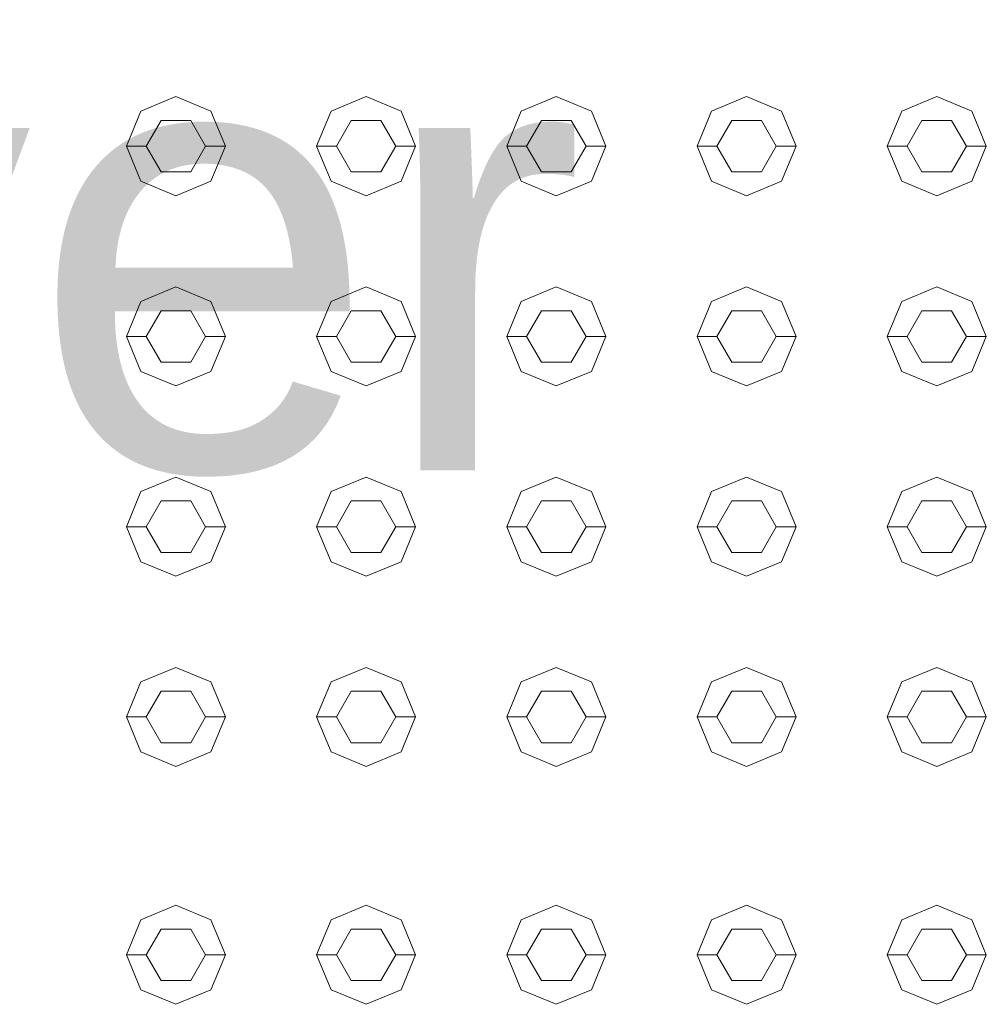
# Model space of a CAD drawing. Header units: millimetres. Extents: x 321 to 585, y -277 to 9.
# Tile 886 of 1056: x 350.235 to 350.723, y -16.828 to -16.331. Entities that reach past the tile are written whole.
import ezdxf

# ---------------------------------------------------------------- set-up
doc = ezdxf.new("R2010")
doc.units = ezdxf.units.MM
doc.header["$MEASUREMENT"] = 0
doc.linetypes.add('NULL', pattern=[0])
doc.layers.add('Ambiente-Textos', color=251, linetype='Continuous', lineweight=5)
doc.layers.add('IFC-Elemento construtivo genérico-Contorno', color=253, linetype='Continuous', lineweight=5)
doc.styles.add('Arial', font='arial.ttf')

msp = doc.modelspace()

# ---------------------------------------------------------------- linework, layer by layer
at = {"layer": 'IFC-Elemento construtivo genérico-Contorno', "lineweight": 5}
for p, q in [((350.29653, -16.3771), (350.31421, -16.36978)), ((350.29653, -16.3771), (350.31421, -16.36978)), ((350.31421, -16.36978), (350.33189, -16.3771)), ((350.31421, -16.36978), (350.33189, -16.3771)), ((350.39254, -16.3771), (350.41021, -16.36978)), ((350.39254, -16.3771), (350.41021, -16.36978)), ((350.41021, -16.36978), (350.42789, -16.3771)), ((350.41021, -16.36978), (350.42789, -16.3771)), ((350.48853, -16.3771), (350.50621, -16.36978)), ((350.48853, -16.3771), (350.50621, -16.36978)), ((350.50621, -16.36978), (350.52389, -16.3771)), ((350.50621, -16.36978), (350.52389, -16.3771)), ((350.58454, -16.3771), (350.60221, -16.36978)), ((350.58454, -16.3771), (350.60221, -16.36978)), ((350.60221, -16.36978), (350.61989, -16.3771)), ((350.60221, -16.36978), (350.61989, -16.3771)), ((350.68054, -16.3771), (350.69821, -16.36978)), ((350.68054, -16.3771), (350.69821, -16.36978)), ((350.69821, -16.36978), (350.71589, -16.3771)), ((350.69821, -16.36978), (350.71589, -16.3771)), ((350.28921, -16.39478), (350.29653, -16.3771)), ((350.28921, -16.39478), (350.29653, -16.3771)), ((350.33189, -16.3771), (350.33921, -16.39478)), ((350.33189, -16.3771), (350.33921, -16.39478)), ((350.38521, -16.39478), (350.39254, -16.3771)), ((350.38521, -16.39478), (350.39254, -16.3771)), ((350.42789, -16.3771), (350.43521, -16.39478)), ((350.42789, -16.3771), (350.43521, -16.39478)), ((350.48121, -16.39478), (350.48853, -16.3771)), ((350.48121, -16.39478), (350.48853, -16.3771)), ((350.52389, -16.3771), (350.53121, -16.39478)), ((350.52389, -16.3771), (350.53121, -16.39478)), ((350.57721, -16.39478), (350.58454, -16.3771)), ((350.57721, -16.39478), (350.58454, -16.3771)), ((350.61989, -16.3771), (350.62721, -16.39478)), ((350.61989, -16.3771), (350.62721, -16.39478)), ((350.67321, -16.39478), (350.68054, -16.3771)), ((350.67321, -16.39478), (350.68054, -16.3771)), ((350.71589, -16.3771), (350.72321, -16.39478)), ((350.71589, -16.3771), (350.72321, -16.39478)), ((350.29921, -16.39478), (350.30671, -16.38179)), ((350.29921, -16.39478), (350.30671, -16.38179)), ((350.30671, -16.38179), (350.32171, -16.38179)), ((350.30671, -16.38179), (350.32171, -16.38179)), ((350.32171, -16.38179), (350.32921, -16.39478)), ((350.32171, -16.38179), (350.32921, -16.39478)), ((350.39521, -16.39478), (350.40271, -16.38179)), ((350.39521, -16.39478), (350.40271, -16.38179)), ((350.40271, -16.38179), (350.41771, -16.38179)), ((350.40271, -16.38179), (350.41771, -16.38179)), ((350.41771, -16.38179), (350.42521, -16.39478)), ((350.41771, -16.38179), (350.42521, -16.39478)), ((350.49121, -16.39478), (350.49871, -16.38179)), ((350.49121, -16.39478), (350.49871, -16.38179)), ((350.49871, -16.38179), (350.51371, -16.38179)), ((350.49871, -16.38179), (350.51371, -16.38179)), ((350.51371, -16.38179), (350.52121, -16.39478)), ((350.51371, -16.38179), (350.52121, -16.39478)), ((350.58721, -16.39478), (350.59471, -16.38179)), ((350.58721, -16.39478), (350.59471, -16.38179)), ((350.59471, -16.38179), (350.60971, -16.38179)), ((350.59471, -16.38179), (350.60971, -16.38179)), ((350.60971, -16.38179), (350.61721, -16.39478)), ((350.60971, -16.38179), (350.61721, -16.39478)), ((350.68321, -16.39478), (350.69071, -16.38179)), ((350.68321, -16.39478), (350.69071, -16.38179)), ((350.69071, -16.38179), (350.70571, -16.38179)), ((350.69071, -16.38179), (350.70571, -16.38179)), ((350.70571, -16.38179), (350.71321, -16.39478)), ((350.70571, -16.38179), (350.71321, -16.39478)), ((350.28921, -16.39478), (350.29921, -16.39478)), ((350.28921, -16.39478), (350.29653, -16.41245)), ((350.28921, -16.39478), (350.29921, -16.39478)), ((350.28921, -16.39478), (350.29653, -16.41245)), ((350.29921, -16.39478), (350.30671, -16.40777)), ((350.29921, -16.39478), (350.30671, -16.40777)), ((350.32171, -16.40777), (350.32921, -16.39478)), ((350.32171, -16.40777), (350.32921, -16.39478)), ((350.32921, -16.39478), (350.33921, -16.39478)), ((350.32921, -16.39478), (350.33921, -16.39478)), ((350.33189, -16.41245), (350.33921, -16.39478)), ((350.33189, -16.41245), (350.33921, -16.39478)), ((350.38521, -16.39478), (350.39521, -16.39478)), ((350.38521, -16.39478), (350.39254, -16.41245)), ((350.38521, -16.39478), (350.39521, -16.39478)), ((350.38521, -16.39478), (350.39254, -16.41245)), ((350.39521, -16.39478), (350.40271, -16.40777)), ((350.39521, -16.39478), (350.40271, -16.40777)), ((350.41771, -16.40777), (350.42521, -16.39478)), ((350.41771, -16.40777), (350.42521, -16.39478)), ((350.42521, -16.39478), (350.43521, -16.39478)), ((350.42521, -16.39478), (350.43521, -16.39478)), ((350.42789, -16.41245), (350.43521, -16.39478)), ((350.42789, -16.41245), (350.43521, -16.39478)), ((350.48121, -16.39478), (350.49121, -16.39478)), ((350.48121, -16.39478), (350.48853, -16.41245)), ((350.48121, -16.39478), (350.49121, -16.39478)), ((350.48121, -16.39478), (350.48853, -16.41245)), ((350.49121, -16.39478), (350.49871, -16.40777)), ((350.49121, -16.39478), (350.49871, -16.40777)), ((350.51371, -16.40777), (350.52121, -16.39478)), ((350.51371, -16.40777), (350.52121, -16.39478)), ((350.52121, -16.39478), (350.53121, -16.39478)), ((350.52121, -16.39478), (350.53121, -16.39478)), ((350.52389, -16.41245), (350.53121, -16.39478)), ((350.52389, -16.41245), (350.53121, -16.39478)), ((350.57721, -16.39478), (350.58721, -16.39478)), ((350.57721, -16.39478), (350.58454, -16.41245)), ((350.57721, -16.39478), (350.58721, -16.39478)), ((350.57721, -16.39478), (350.58454, -16.41245)), ((350.58721, -16.39478), (350.59471, -16.40777)), ((350.58721, -16.39478), (350.59471, -16.40777)), ((350.60971, -16.40777), (350.61721, -16.39478)), ((350.60971, -16.40777), (350.61721, -16.39478)), ((350.61721, -16.39478), (350.62721, -16.39478)), ((350.61721, -16.39478), (350.62721, -16.39478)), ((350.61989, -16.41245), (350.62721, -16.39478)), ((350.61989, -16.41245), (350.62721, -16.39478)), ((350.67321, -16.39478), (350.68321, -16.39478)), ((350.67321, -16.39478), (350.68054, -16.41245)), ((350.67321, -16.39478), (350.68321, -16.39478)), ((350.67321, -16.39478), (350.68054, -16.41245)), ((350.68321, -16.39478), (350.69071, -16.40777)), ((350.68321, -16.39478), (350.69071, -16.40777)), ((350.70571, -16.40777), (350.71321, -16.39478)), ((350.70571, -16.40777), (350.71321, -16.39478)), ((350.71321, -16.39478), (350.72321, -16.39478)), ((350.71321, -16.39478), (350.72321, -16.39478)), ((350.71589, -16.41245), (350.72321, -16.39478)), ((350.71589, -16.41245), (350.72321, -16.39478)), ((350.30671, -16.40777), (350.32171, -16.40777)), ((350.30671, -16.40777), (350.32171, -16.40777)), ((350.40271, -16.40777), (350.41771, -16.40777)), ((350.40271, -16.40777), (350.41771, -16.40777)), ((350.49871, -16.40777), (350.51371, -16.40777)), ((350.49871, -16.40777), (350.51371, -16.40777)), ((350.59471, -16.40777), (350.60971, -16.40777)), ((350.59471, -16.40777), (350.60971, -16.40777)), ((350.69071, -16.40777), (350.70571, -16.40777)), ((350.69071, -16.40777), (350.70571, -16.40777)), ((350.29653, -16.41245), (350.31421, -16.41978)), ((350.29653, -16.41245), (350.31421, -16.41978)), ((350.31421, -16.41978), (350.33189, -16.41245)), ((350.31421, -16.41978), (350.33189, -16.41245)), ((350.39254, -16.41245), (350.41021, -16.41978)), ((350.39254, -16.41245), (350.41021, -16.41978)), ((350.41021, -16.41978), (350.42789, -16.41245)), ((350.41021, -16.41978), (350.42789, -16.41245)), ((350.48853, -16.41245), (350.50621, -16.41978)), ((350.48853, -16.41245), (350.50621, -16.41978)), ((350.50621, -16.41978), (350.52389, -16.41245)), ((350.50621, -16.41978), (350.52389, -16.41245)), ((350.58454, -16.41245), (350.60221, -16.41978)), ((350.58454, -16.41245), (350.60221, -16.41978)), ((350.60221, -16.41978), (350.61989, -16.41245)), ((350.60221, -16.41978), (350.61989, -16.41245)), ((350.68054, -16.41245), (350.69821, -16.41978)), ((350.68054, -16.41245), (350.69821, -16.41978)), ((350.69821, -16.41978), (350.71589, -16.41245)), ((350.69821, -16.41978), (350.71589, -16.41245)), ((350.29653, -16.4731), (350.31421, -16.46577)), ((350.29653, -16.4731), (350.31421, -16.46577)), ((350.31421, -16.46577), (350.33189, -16.4731)), ((350.31421, -16.46577), (350.33189, -16.4731)), ((350.39254, -16.4731), (350.41021, -16.46577)), ((350.39254, -16.4731), (350.41021, -16.46577)), ((350.41021, -16.46577), (350.42789, -16.4731)), ((350.41021, -16.46577), (350.42789, -16.4731)), ((350.48853, -16.4731), (350.50621, -16.46577)), ((350.48853, -16.4731), (350.50621, -16.46577)), ((350.50621, -16.46577), (350.52389, -16.4731)), ((350.50621, -16.46577), (350.52389, -16.4731)), ((350.58454, -16.4731), (350.60221, -16.46577)), ((350.58454, -16.4731), (350.60221, -16.46577)), ((350.60221, -16.46577), (350.61989, -16.4731)), ((350.60221, -16.46577), (350.61989, -16.4731)), ((350.68054, -16.4731), (350.69821, -16.46577)), ((350.68054, -16.4731), (350.69821, -16.46577)), ((350.69821, -16.46577), (350.71589, -16.4731)), ((350.69821, -16.46577), (350.71589, -16.4731)), ((350.28921, -16.49077), (350.29653, -16.4731)), ((350.28921, -16.49077), (350.29653, -16.4731)), ((350.33189, -16.4731), (350.33921, -16.49077)), ((350.33189, -16.4731), (350.33921, -16.49077)), ((350.38521, -16.49077), (350.39254, -16.4731)), ((350.38521, -16.49077), (350.39254, -16.4731)), ((350.42789, -16.4731), (350.43521, -16.49077)), ((350.42789, -16.4731), (350.43521, -16.49077)), ((350.48121, -16.49077), (350.48853, -16.4731)), ((350.48121, -16.49077), (350.48853, -16.4731)), ((350.52389, -16.4731), (350.53121, -16.49077)), ((350.52389, -16.4731), (350.53121, -16.49077)), ((350.57721, -16.49077), (350.58454, -16.4731)), ((350.57721, -16.49077), (350.58454, -16.4731)), ((350.61989, -16.4731), (350.62721, -16.49077)), ((350.61989, -16.4731), (350.62721, -16.49077)), ((350.67321, -16.49077), (350.68054, -16.4731)), ((350.67321, -16.49077), (350.68054, -16.4731)), ((350.71589, -16.4731), (350.72321, -16.49077)), ((350.71589, -16.4731), (350.72321, -16.49077)), ((350.29921, -16.49077), (350.30671, -16.47779)), ((350.29921, -16.49077), (350.30671, -16.47779)), ((350.30671, -16.47779), (350.32171, -16.47779)), ((350.30671, -16.47779), (350.32171, -16.47779)), ((350.32171, -16.47779), (350.32921, -16.49077)), ((350.32171, -16.47779), (350.32921, -16.49077)), ((350.39521, -16.49077), (350.40271, -16.47779)), ((350.39521, -16.49077), (350.40271, -16.47779)), ((350.40271, -16.47779), (350.41771, -16.47779)), ((350.40271, -16.47779), (350.41771, -16.47779)), ((350.41771, -16.47779), (350.42521, -16.49077)), ((350.41771, -16.47779), (350.42521, -16.49077)), ((350.49121, -16.49077), (350.49871, -16.47779)), ((350.49121, -16.49077), (350.49871, -16.47779)), ((350.49871, -16.47779), (350.51371, -16.47779)), ((350.49871, -16.47779), (350.51371, -16.47779)), ((350.51371, -16.47779), (350.52121, -16.49077)), ((350.51371, -16.47779), (350.52121, -16.49077)), ((350.58721, -16.49077), (350.59471, -16.47779)), ((350.58721, -16.49077), (350.59471, -16.47779)), ((350.59471, -16.47779), (350.60971, -16.47779)), ((350.59471, -16.47779), (350.60971, -16.47779)), ((350.60971, -16.47779), (350.61721, -16.49077)), ((350.60971, -16.47779), (350.61721, -16.49077)), ((350.68321, -16.49077), (350.69071, -16.47779)), ((350.68321, -16.49077), (350.69071, -16.47779)), ((350.69071, -16.47779), (350.70571, -16.47779)), ((350.69071, -16.47779), (350.70571, -16.47779)), ((350.70571, -16.47779), (350.71321, -16.49077)), ((350.70571, -16.47779), (350.71321, -16.49077)), ((350.28921, -16.49077), (350.29921, -16.49077)), ((350.28921, -16.49077), (350.29653, -16.50845)), ((350.28921, -16.49077), (350.29921, -16.49077)), ((350.28921, -16.49077), (350.29653, -16.50845)), ((350.29921, -16.49077), (350.30671, -16.50376)), ((350.29921, -16.49077), (350.30671, -16.50376)), ((350.32171, -16.50376), (350.32921, -16.49077)), ((350.32171, -16.50376), (350.32921, -16.49077)), ((350.32921, -16.49077), (350.33921, -16.49077)), ((350.32921, -16.49077), (350.33921, -16.49077)), ((350.33189, -16.50845), (350.33921, -16.49077)), ((350.33189, -16.50845), (350.33921, -16.49077)), ((350.38521, -16.49077), (350.39521, -16.49077)), ((350.38521, -16.49077), (350.39254, -16.50845)), ((350.38521, -16.49077), (350.39521, -16.49077)), ((350.38521, -16.49077), (350.39254, -16.50845)), ((350.39521, -16.49077), (350.40271, -16.50376)), ((350.39521, -16.49077), (350.40271, -16.50376)), ((350.41771, -16.50376), (350.42521, -16.49077)), ((350.41771, -16.50376), (350.42521, -16.49077)), ((350.42521, -16.49077), (350.43521, -16.49077)), ((350.42521, -16.49077), (350.43521, -16.49077)), ((350.42789, -16.50845), (350.43521, -16.49077)), ((350.42789, -16.50845), (350.43521, -16.49077)), ((350.48121, -16.49077), (350.49121, -16.49077)), ((350.48121, -16.49077), (350.48853, -16.50845)), ((350.48121, -16.49077), (350.49121, -16.49077)), ((350.48121, -16.49077), (350.48853, -16.50845)), ((350.49121, -16.49077), (350.49871, -16.50376)), ((350.49121, -16.49077), (350.49871, -16.50376)), ((350.51371, -16.50376), (350.52121, -16.49077)), ((350.51371, -16.50376), (350.52121, -16.49077)), ((350.52121, -16.49077), (350.53121, -16.49077)), ((350.52121, -16.49077), (350.53121, -16.49077)), ((350.52389, -16.50845), (350.53121, -16.49077)), ((350.52389, -16.50845), (350.53121, -16.49077)), ((350.57721, -16.49077), (350.58721, -16.49077)), ((350.57721, -16.49077), (350.58454, -16.50845)), ((350.57721, -16.49077), (350.58721, -16.49077)), ((350.57721, -16.49077), (350.58454, -16.50845)), ((350.58721, -16.49077), (350.59471, -16.50376)), ((350.58721, -16.49077), (350.59471, -16.50376)), ((350.60971, -16.50376), (350.61721, -16.49077)), ((350.60971, -16.50376), (350.61721, -16.49077)), ((350.61721, -16.49077), (350.62721, -16.49077)), ((350.61721, -16.49077), (350.62721, -16.49077)), ((350.61989, -16.50845), (350.62721, -16.49077)), ((350.61989, -16.50845), (350.62721, -16.49077)), ((350.67321, -16.49077), (350.68321, -16.49077)), ((350.67321, -16.49077), (350.68054, -16.50845)), ((350.67321, -16.49077), (350.68321, -16.49077)), ((350.67321, -16.49077), (350.68054, -16.50845)), ((350.68321, -16.49077), (350.69071, -16.50376)), ((350.68321, -16.49077), (350.69071, -16.50376)), ((350.70571, -16.50376), (350.71321, -16.49077)), ((350.70571, -16.50376), (350.71321, -16.49077)), ((350.71321, -16.49077), (350.72321, -16.49077)), ((350.71321, -16.49077), (350.72321, -16.49077)), ((350.71589, -16.50845), (350.72321, -16.49077)), ((350.71589, -16.50845), (350.72321, -16.49077)), ((350.30671, -16.50376), (350.32171, -16.50376)), ((350.30671, -16.50376), (350.32171, -16.50376)), ((350.40271, -16.50376), (350.41771, -16.50376)), ((350.40271, -16.50376), (350.41771, -16.50376)), ((350.49871, -16.50376), (350.51371, -16.50376)), ((350.49871, -16.50376), (350.51371, -16.50376)), ((350.59471, -16.50376), (350.60971, -16.50376)), ((350.59471, -16.50376), (350.60971, -16.50376)), ((350.69071, -16.50376), (350.70571, -16.50376)), ((350.69071, -16.50376), (350.70571, -16.50376)), ((350.29653, -16.50845), (350.31421, -16.51577)), ((350.29653, -16.50845), (350.31421, -16.51577)), ((350.31421, -16.51577), (350.33189, -16.50845)), ((350.31421, -16.51577), (350.33189, -16.50845)), ((350.39254, -16.50845), (350.41021, -16.51577)), ((350.39254, -16.50845), (350.41021, -16.51577)), ((350.41021, -16.51577), (350.42789, -16.50845)), ((350.41021, -16.51577), (350.42789, -16.50845)), ((350.48853, -16.50845), (350.50621, -16.51577)), ((350.48853, -16.50845), (350.50621, -16.51577)), ((350.50621, -16.51577), (350.52389, -16.50845)), ((350.50621, -16.51577), (350.52389, -16.50845)), ((350.58454, -16.50845), (350.60221, -16.51577)), ((350.58454, -16.50845), (350.60221, -16.51577)), ((350.60221, -16.51577), (350.61989, -16.50845)), ((350.60221, -16.51577), (350.61989, -16.50845)), ((350.68054, -16.50845), (350.69821, -16.51577)), ((350.68054, -16.50845), (350.69821, -16.51577)), ((350.69821, -16.51577), (350.71589, -16.50845)), ((350.69821, -16.51577), (350.71589, -16.50845)), ((350.29653, -16.56909), (350.31421, -16.56178)), ((350.29653, -16.56909), (350.31421, -16.56178)), ((350.31421, -16.56178), (350.33189, -16.56909)), ((350.31421, -16.56178), (350.33189, -16.56909)), ((350.39254, -16.56909), (350.41021, -16.56178)), ((350.39254, -16.56909), (350.41021, -16.56178)), ((350.41021, -16.56178), (350.42789, -16.56909)), ((350.41021, -16.56178), (350.42789, -16.56909)), ((350.48853, -16.56909), (350.50621, -16.56178)), ((350.48853, -16.56909), (350.50621, -16.56178)), ((350.50621, -16.56178), (350.52389, -16.56909)), ((350.50621, -16.56178), (350.52389, -16.56909)), ((350.58454, -16.56909), (350.60221, -16.56178)), ((350.58454, -16.56909), (350.60221, -16.56178)), ((350.60221, -16.56178), (350.61989, -16.56909)), ((350.60221, -16.56178), (350.61989, -16.56909)), ((350.68054, -16.56909), (350.69821, -16.56178)), ((350.68054, -16.56909), (350.69821, -16.56178)), ((350.69821, -16.56178), (350.71589, -16.56909)), ((350.69821, -16.56178), (350.71589, -16.56909)), ((350.28921, -16.58678), (350.29653, -16.56909)), ((350.28921, -16.58678), (350.29653, -16.56909)), ((350.29921, -16.58678), (350.30671, -16.57378)), ((350.29921, -16.58678), (350.30671, -16.57378)), ((350.30671, -16.57378), (350.32171, -16.57378)), ((350.30671, -16.57378), (350.32171, -16.57378)), ((350.32171, -16.57378), (350.32921, -16.58678)), ((350.32171, -16.57378), (350.32921, -16.58678)), ((350.33189, -16.56909), (350.33921, -16.58678)), ((350.33189, -16.56909), (350.33921, -16.58678)), ((350.38521, -16.58678), (350.39254, -16.56909)), ((350.38521, -16.58678), (350.39254, -16.56909)), ((350.39521, -16.58678), (350.40271, -16.57378)), ((350.39521, -16.58678), (350.40271, -16.57378)), ((350.40271, -16.57378), (350.41771, -16.57378)), ((350.40271, -16.57378), (350.41771, -16.57378)), ((350.41771, -16.57378), (350.42521, -16.58678)), ((350.41771, -16.57378), (350.42521, -16.58678)), ((350.42789, -16.56909), (350.43521, -16.58678)), ((350.42789, -16.56909), (350.43521, -16.58678)), ((350.48121, -16.58678), (350.48853, -16.56909)), ((350.48121, -16.58678), (350.48853, -16.56909)), ((350.49121, -16.58678), (350.49871, -16.57378)), ((350.49121, -16.58678), (350.49871, -16.57378)), ((350.49871, -16.57378), (350.51371, -16.57378)), ((350.49871, -16.57378), (350.51371, -16.57378)), ((350.51371, -16.57378), (350.52121, -16.58678)), ((350.51371, -16.57378), (350.52121, -16.58678)), ((350.52389, -16.56909), (350.53121, -16.58678)), ((350.52389, -16.56909), (350.53121, -16.58678)), ((350.57721, -16.58678), (350.58454, -16.56909)), ((350.57721, -16.58678), (350.58454, -16.56909)), ((350.58721, -16.58678), (350.59471, -16.57378)), ((350.58721, -16.58678), (350.59471, -16.57378)), ((350.59471, -16.57378), (350.60971, -16.57378)), ((350.59471, -16.57378), (350.60971, -16.57378)), ((350.60971, -16.57378), (350.61721, -16.58678)), ((350.60971, -16.57378), (350.61721, -16.58678)), ((350.61989, -16.56909), (350.62721, -16.58678)), ((350.61989, -16.56909), (350.62721, -16.58678)), ((350.67321, -16.58678), (350.68054, -16.56909)), ((350.67321, -16.58678), (350.68054, -16.56909)), ((350.68321, -16.58678), (350.69071, -16.57378)), ((350.68321, -16.58678), (350.69071, -16.57378)), ((350.69071, -16.57378), (350.70571, -16.57378)), ((350.69071, -16.57378), (350.70571, -16.57378)), ((350.70571, -16.57378), (350.71321, -16.58678)), ((350.70571, -16.57378), (350.71321, -16.58678)), ((350.71589, -16.56909), (350.72321, -16.58678)), ((350.71589, -16.56909), (350.72321, -16.58678)), ((350.28921, -16.58678), (350.29921, -16.58678)), ((350.28921, -16.58678), (350.29653, -16.60446)), ((350.28921, -16.58678), (350.29921, -16.58678)), ((350.28921, -16.58678), (350.29653, -16.60446)), ((350.29921, -16.58678), (350.30671, -16.59977)), ((350.29921, -16.58678), (350.30671, -16.59977)), ((350.32171, -16.59977), (350.32921, -16.58678)), ((350.32171, -16.59977), (350.32921, -16.58678)), ((350.32921, -16.58678), (350.33921, -16.58678)), ((350.32921, -16.58678), (350.33921, -16.58678)), ((350.33189, -16.60446), (350.33921, -16.58678)), ((350.33189, -16.60446), (350.33921, -16.58678)), ((350.38521, -16.58678), (350.39521, -16.58678)), ((350.38521, -16.58678), (350.39254, -16.60446)), ((350.38521, -16.58678), (350.39521, -16.58678)), ((350.38521, -16.58678), (350.39254, -16.60446)), ((350.39521, -16.58678), (350.40271, -16.59977)), ((350.39521, -16.58678), (350.40271, -16.59977)), ((350.41771, -16.59977), (350.42521, -16.58678)), ((350.41771, -16.59977), (350.42521, -16.58678)), ((350.42521, -16.58678), (350.43521, -16.58678)), ((350.42521, -16.58678), (350.43521, -16.58678)), ((350.42789, -16.60446), (350.43521, -16.58678)), ((350.42789, -16.60446), (350.43521, -16.58678)), ((350.48121, -16.58678), (350.49121, -16.58678)), ((350.48121, -16.58678), (350.48853, -16.60446)), ((350.48121, -16.58678), (350.49121, -16.58678)), ((350.48121, -16.58678), (350.48853, -16.60446)), ((350.49121, -16.58678), (350.49871, -16.59977)), ((350.49121, -16.58678), (350.49871, -16.59977)), ((350.51371, -16.59977), (350.52121, -16.58678)), ((350.51371, -16.59977), (350.52121, -16.58678)), ((350.52121, -16.58678), (350.53121, -16.58678)), ((350.52121, -16.58678), (350.53121, -16.58678)), ((350.52389, -16.60446), (350.53121, -16.58678)), ((350.52389, -16.60446), (350.53121, -16.58678)), ((350.57721, -16.58678), (350.58721, -16.58678)), ((350.57721, -16.58678), (350.58454, -16.60446)), ((350.57721, -16.58678), (350.58721, -16.58678)), ((350.57721, -16.58678), (350.58454, -16.60446)), ((350.58721, -16.58678), (350.59471, -16.59977)), ((350.58721, -16.58678), (350.59471, -16.59977)), ((350.60971, -16.59977), (350.61721, -16.58678)), ((350.60971, -16.59977), (350.61721, -16.58678)), ((350.61721, -16.58678), (350.62721, -16.58678)), ((350.61721, -16.58678), (350.62721, -16.58678)), ((350.61989, -16.60446), (350.62721, -16.58678)), ((350.61989, -16.60446), (350.62721, -16.58678)), ((350.67321, -16.58678), (350.68321, -16.58678)), ((350.67321, -16.58678), (350.68054, -16.60446)), ((350.67321, -16.58678), (350.68321, -16.58678)), ((350.67321, -16.58678), (350.68054, -16.60446)), ((350.68321, -16.58678), (350.69071, -16.59977)), ((350.68321, -16.58678), (350.69071, -16.59977)), ((350.70571, -16.59977), (350.71321, -16.58678)), ((350.70571, -16.59977), (350.71321, -16.58678)), ((350.71321, -16.58678), (350.72321, -16.58678)), ((350.71321, -16.58678), (350.72321, -16.58678)), ((350.71589, -16.60446), (350.72321, -16.58678)), ((350.71589, -16.60446), (350.72321, -16.58678)), ((350.30671, -16.59977), (350.32171, -16.59977)), ((350.30671, -16.59977), (350.32171, -16.59977)), ((350.40271, -16.59977), (350.41771, -16.59977)), ((350.40271, -16.59977), (350.41771, -16.59977)), ((350.49871, -16.59977), (350.51371, -16.59977)), ((350.49871, -16.59977), (350.51371, -16.59977)), ((350.59471, -16.59977), (350.60971, -16.59977)), ((350.59471, -16.59977), (350.60971, -16.59977)), ((350.69071, -16.59977), (350.70571, -16.59977)), ((350.69071, -16.59977), (350.70571, -16.59977)), ((350.29653, -16.60446), (350.31421, -16.61178)), ((350.29653, -16.60446), (350.31421, -16.61178)), ((350.31421, -16.61178), (350.33189, -16.60446)), ((350.31421, -16.61178), (350.33189, -16.60446)), ((350.39254, -16.60446), (350.41021, -16.61178)), ((350.39254, -16.60446), (350.41021, -16.61178)), ((350.41021, -16.61178), (350.42789, -16.60446)), ((350.41021, -16.61178), (350.42789, -16.60446)), ((350.48853, -16.60446), (350.50621, -16.61178)), ((350.48853, -16.60446), (350.50621, -16.61178)), ((350.50621, -16.61178), (350.52389, -16.60446)), ((350.50621, -16.61178), (350.52389, -16.60446)), ((350.58454, -16.60446), (350.60221, -16.61178)), ((350.58454, -16.60446), (350.60221, -16.61178)), ((350.60221, -16.61178), (350.61989, -16.60446)), ((350.60221, -16.61178), (350.61989, -16.60446)), ((350.68054, -16.60446), (350.69821, -16.61178)), ((350.68054, -16.60446), (350.69821, -16.61178)), ((350.69821, -16.61178), (350.71589, -16.60446)), ((350.69821, -16.61178), (350.71589, -16.60446)), ((350.29653, -16.6651), (350.31421, -16.65778)), ((350.29653, -16.6651), (350.31421, -16.65778)), ((350.31421, -16.65778), (350.33189, -16.6651)), ((350.31421, -16.65778), (350.33189, -16.6651)), ((350.39254, -16.6651), (350.41021, -16.65778)), ((350.39254, -16.6651), (350.41021, -16.65778)), ((350.41021, -16.65778), (350.42789, -16.6651)), ((350.41021, -16.65778), (350.42789, -16.6651)), ((350.48853, -16.6651), (350.50621, -16.65778)), ((350.48853, -16.6651), (350.50621, -16.65778)), ((350.50621, -16.65778), (350.52389, -16.6651)), ((350.50621, -16.65778), (350.52389, -16.6651)), ((350.58454, -16.6651), (350.60221, -16.65778)), ((350.58454, -16.6651), (350.60221, -16.65778)), ((350.60221, -16.65778), (350.61989, -16.6651)), ((350.60221, -16.65778), (350.61989, -16.6651)), ((350.68054, -16.6651), (350.69821, -16.65778)), ((350.68054, -16.6651), (350.69821, -16.65778)), ((350.69821, -16.65778), (350.71589, -16.6651)), ((350.69821, -16.65778), (350.71589, -16.6651)), ((350.28921, -16.68278), (350.29653, -16.6651)), ((350.28921, -16.68278), (350.29653, -16.6651)), ((350.33189, -16.6651), (350.33921, -16.68278)), ((350.33189, -16.6651), (350.33921, -16.68278)), ((350.38521, -16.68278), (350.39254, -16.6651)), ((350.38521, -16.68278), (350.39254, -16.6651)), ((350.42789, -16.6651), (350.43521, -16.68278)), ((350.42789, -16.6651), (350.43521, -16.68278)), ((350.48121, -16.68278), (350.48853, -16.6651)), ((350.48121, -16.68278), (350.48853, -16.6651)), ((350.52389, -16.6651), (350.53121, -16.68278)), ((350.52389, -16.6651), (350.53121, -16.68278)), ((350.57721, -16.68278), (350.58454, -16.6651)), ((350.57721, -16.68278), (350.58454, -16.6651)), ((350.61989, -16.6651), (350.62721, -16.68278)), ((350.61989, -16.6651), (350.62721, -16.68278)), ((350.67321, -16.68278), (350.68054, -16.6651)), ((350.67321, -16.68278), (350.68054, -16.6651)), ((350.71589, -16.6651), (350.72321, -16.68278)), ((350.71589, -16.6651), (350.72321, -16.68278)), ((350.29921, -16.68278), (350.30671, -16.66979)), ((350.29921, -16.68278), (350.30671, -16.66979)), ((350.30671, -16.66979), (350.32171, -16.66979)), ((350.30671, -16.66979), (350.32171, -16.66979)), ((350.32171, -16.66979), (350.32921, -16.68278)), ((350.32171, -16.66979), (350.32921, -16.68278)), ((350.39521, -16.68278), (350.40271, -16.66979)), ((350.39521, -16.68278), (350.40271, -16.66979)), ((350.40271, -16.66979), (350.41771, -16.66979)), ((350.40271, -16.66979), (350.41771, -16.66979)), ((350.41771, -16.66979), (350.42521, -16.68278)), ((350.41771, -16.66979), (350.42521, -16.68278)), ((350.49121, -16.68278), (350.49871, -16.66979)), ((350.49121, -16.68278), (350.49871, -16.66979)), ((350.49871, -16.66979), (350.51371, -16.66979)), ((350.49871, -16.66979), (350.51371, -16.66979)), ((350.51371, -16.66979), (350.52121, -16.68278)), ((350.51371, -16.66979), (350.52121, -16.68278)), ((350.58721, -16.68278), (350.59471, -16.66979)), ((350.58721, -16.68278), (350.59471, -16.66979)), ((350.59471, -16.66979), (350.60971, -16.66979)), ((350.59471, -16.66979), (350.60971, -16.66979)), ((350.60971, -16.66979), (350.61721, -16.68278)), ((350.60971, -16.66979), (350.61721, -16.68278)), ((350.68321, -16.68278), (350.69071, -16.66979)), ((350.68321, -16.68278), (350.69071, -16.66979)), ((350.69071, -16.66979), (350.70571, -16.66979)), ((350.69071, -16.66979), (350.70571, -16.66979)), ((350.70571, -16.66979), (350.71321, -16.68278)), ((350.70571, -16.66979), (350.71321, -16.68278)), ((350.28921, -16.68278), (350.29921, -16.68278)), ((350.28921, -16.68278), (350.29653, -16.70045)), ((350.28921, -16.68278), (350.29921, -16.68278)), ((350.28921, -16.68278), (350.29653, -16.70045)), ((350.29921, -16.68278), (350.30671, -16.69576)), ((350.29921, -16.68278), (350.30671, -16.69576)), ((350.32171, -16.69576), (350.32921, -16.68278)), ((350.32171, -16.69576), (350.32921, -16.68278)), ((350.32921, -16.68278), (350.33921, -16.68278)), ((350.32921, -16.68278), (350.33921, -16.68278)), ((350.33189, -16.70045), (350.33921, -16.68278)), ((350.33189, -16.70045), (350.33921, -16.68278)), ((350.38521, -16.68278), (350.39521, -16.68278)), ((350.38521, -16.68278), (350.39254, -16.70045)), ((350.38521, -16.68278), (350.39521, -16.68278)), ((350.38521, -16.68278), (350.39254, -16.70045)), ((350.39521, -16.68278), (350.40271, -16.69576)), ((350.39521, -16.68278), (350.40271, -16.69576)), ((350.41771, -16.69576), (350.42521, -16.68278)), ((350.41771, -16.69576), (350.42521, -16.68278)), ((350.42521, -16.68278), (350.43521, -16.68278)), ((350.42521, -16.68278), (350.43521, -16.68278)), ((350.42789, -16.70045), (350.43521, -16.68278)), ((350.42789, -16.70045), (350.43521, -16.68278)), ((350.48121, -16.68278), (350.49121, -16.68278)), ((350.48121, -16.68278), (350.48853, -16.70045)), ((350.48121, -16.68278), (350.49121, -16.68278)), ((350.48121, -16.68278), (350.48853, -16.70045)), ((350.49121, -16.68278), (350.49871, -16.69576)), ((350.49121, -16.68278), (350.49871, -16.69576)), ((350.51371, -16.69576), (350.52121, -16.68278)), ((350.51371, -16.69576), (350.52121, -16.68278)), ((350.52121, -16.68278), (350.53121, -16.68278)), ((350.52121, -16.68278), (350.53121, -16.68278)), ((350.52389, -16.70045), (350.53121, -16.68278)), ((350.52389, -16.70045), (350.53121, -16.68278)), ((350.57721, -16.68278), (350.58721, -16.68278)), ((350.57721, -16.68278), (350.58454, -16.70045)), ((350.57721, -16.68278), (350.58721, -16.68278)), ((350.57721, -16.68278), (350.58454, -16.70045)), ((350.58721, -16.68278), (350.59471, -16.69576)), ((350.58721, -16.68278), (350.59471, -16.69576)), ((350.60971, -16.69576), (350.61721, -16.68278)), ((350.60971, -16.69576), (350.61721, -16.68278)), ((350.61721, -16.68278), (350.62721, -16.68278)), ((350.61721, -16.68278), (350.62721, -16.68278)), ((350.61989, -16.70045), (350.62721, -16.68278)), ((350.61989, -16.70045), (350.62721, -16.68278)), ((350.67321, -16.68278), (350.68321, -16.68278)), ((350.67321, -16.68278), (350.68054, -16.70045)), ((350.67321, -16.68278), (350.68321, -16.68278)), ((350.67321, -16.68278), (350.68054, -16.70045)), ((350.68321, -16.68278), (350.69071, -16.69576)), ((350.68321, -16.68278), (350.69071, -16.69576)), ((350.70571, -16.69576), (350.71321, -16.68278)), ((350.70571, -16.69576), (350.71321, -16.68278)), ((350.71321, -16.68278), (350.72321, -16.68278)), ((350.71321, -16.68278), (350.72321, -16.68278)), ((350.71589, -16.70045), (350.72321, -16.68278)), ((350.71589, -16.70045), (350.72321, -16.68278)), ((350.30671, -16.69576), (350.32171, -16.69576)), ((350.30671, -16.69576), (350.32171, -16.69576)), ((350.40271, -16.69576), (350.41771, -16.69576)), ((350.40271, -16.69576), (350.41771, -16.69576)), ((350.49871, -16.69576), (350.51371, -16.69576)), ((350.49871, -16.69576), (350.51371, -16.69576)), ((350.59471, -16.69576), (350.60971, -16.69576)), ((350.59471, -16.69576), (350.60971, -16.69576)), ((350.69071, -16.69576), (350.70571, -16.69576)), ((350.69071, -16.69576), (350.70571, -16.69576)), ((350.29653, -16.70045), (350.31421, -16.70778)), ((350.29653, -16.70045), (350.31421, -16.70778)), ((350.31421, -16.70778), (350.33189, -16.70045)), ((350.31421, -16.70778), (350.33189, -16.70045)), ((350.39254, -16.70045), (350.41021, -16.70778)), ((350.39254, -16.70045), (350.41021, -16.70778)), ((350.41021, -16.70778), (350.42789, -16.70045)), ((350.41021, -16.70778), (350.42789, -16.70045)), ((350.48853, -16.70045), (350.50621, -16.70778)), ((350.48853, -16.70045), (350.50621, -16.70778)), ((350.50621, -16.70778), (350.52389, -16.70045)), ((350.50621, -16.70778), (350.52389, -16.70045)), ((350.58454, -16.70045), (350.60221, -16.70778)), ((350.58454, -16.70045), (350.60221, -16.70778)), ((350.60221, -16.70778), (350.61989, -16.70045)), ((350.60221, -16.70778), (350.61989, -16.70045)), ((350.68054, -16.70045), (350.69821, -16.70778)), ((350.68054, -16.70045), (350.69821, -16.70778)), ((350.69821, -16.70778), (350.71589, -16.70045)), ((350.69821, -16.70778), (350.71589, -16.70045)), ((350.29653, -16.7851), (350.31421, -16.77778)), ((350.29653, -16.7851), (350.31421, -16.77778)), ((350.31421, -16.77778), (350.33189, -16.7851)), ((350.31421, -16.77778), (350.33189, -16.7851)), ((350.39254, -16.7851), (350.41021, -16.77778)), ((350.39254, -16.7851), (350.41021, -16.77778)), ((350.41021, -16.77778), (350.42789, -16.7851)), ((350.41021, -16.77778), (350.42789, -16.7851)), ((350.48853, -16.7851), (350.50621, -16.77778)), ((350.48853, -16.7851), (350.50621, -16.77778)), ((350.50621, -16.77778), (350.52389, -16.7851)), ((350.50621, -16.77778), (350.52389, -16.7851)), ((350.58454, -16.7851), (350.60221, -16.77778)), ((350.58454, -16.7851), (350.60221, -16.77778)), ((350.60221, -16.77778), (350.61989, -16.7851)), ((350.60221, -16.77778), (350.61989, -16.7851)), ((350.68054, -16.7851), (350.69821, -16.77778)), ((350.68054, -16.7851), (350.69821, -16.77778)), ((350.69821, -16.77778), (350.71589, -16.7851)), ((350.69821, -16.77778), (350.71589, -16.7851)), ((350.28921, -16.80278), (350.29653, -16.7851)), ((350.28921, -16.80278), (350.29653, -16.7851)), ((350.33189, -16.7851), (350.33921, -16.80278)), ((350.33189, -16.7851), (350.33921, -16.80278)), ((350.38521, -16.80278), (350.39254, -16.7851)), ((350.38521, -16.80278), (350.39254, -16.7851)), ((350.42789, -16.7851), (350.43521, -16.80278)), ((350.42789, -16.7851), (350.43521, -16.80278)), ((350.48121, -16.80278), (350.48853, -16.7851)), ((350.48121, -16.80278), (350.48853, -16.7851)), ((350.52389, -16.7851), (350.53121, -16.80278)), ((350.52389, -16.7851), (350.53121, -16.80278)), ((350.57721, -16.80278), (350.58454, -16.7851)), ((350.57721, -16.80278), (350.58454, -16.7851)), ((350.61989, -16.7851), (350.62721, -16.80278)), ((350.61989, -16.7851), (350.62721, -16.80278)), ((350.67321, -16.80278), (350.68054, -16.7851)), ((350.67321, -16.80278), (350.68054, -16.7851)), ((350.71589, -16.7851), (350.72321, -16.80278)), ((350.71589, -16.7851), (350.72321, -16.80278)), ((350.29921, -16.80278), (350.30671, -16.78979)), ((350.29921, -16.80278), (350.30671, -16.78979)), ((350.30671, -16.78979), (350.32171, -16.78979)), ((350.30671, -16.78979), (350.32171, -16.78979)), ((350.32171, -16.78979), (350.32921, -16.80278)), ((350.32171, -16.78979), (350.32921, -16.80278)), ((350.39521, -16.80278), (350.40271, -16.78979)), ((350.39521, -16.80278), (350.40271, -16.78979)), ((350.40271, -16.78979), (350.41771, -16.78979)), ((350.40271, -16.78979), (350.41771, -16.78979)), ((350.41771, -16.78979), (350.42521, -16.80278)), ((350.41771, -16.78979), (350.42521, -16.80278)), ((350.49121, -16.80278), (350.49871, -16.78979)), ((350.49121, -16.80278), (350.49871, -16.78979)), ((350.49871, -16.78979), (350.51371, -16.78979)), ((350.49871, -16.78979), (350.51371, -16.78979)), ((350.51371, -16.78979), (350.52121, -16.80278)), ((350.51371, -16.78979), (350.52121, -16.80278)), ((350.58721, -16.80278), (350.59471, -16.78979)), ((350.58721, -16.80278), (350.59471, -16.78979)), ((350.59471, -16.78979), (350.60971, -16.78979)), ((350.59471, -16.78979), (350.60971, -16.78979)), ((350.60971, -16.78979), (350.61721, -16.80278)), ((350.60971, -16.78979), (350.61721, -16.80278)), ((350.68321, -16.80278), (350.69071, -16.78979)), ((350.68321, -16.80278), (350.69071, -16.78979)), ((350.69071, -16.78979), (350.70571, -16.78979)), ((350.69071, -16.78979), (350.70571, -16.78979)), ((350.70571, -16.78979), (350.71321, -16.80278)), ((350.70571, -16.78979), (350.71321, -16.80278)), ((350.28921, -16.80278), (350.29921, -16.80278)), ((350.28921, -16.80278), (350.29653, -16.82045)), ((350.28921, -16.80278), (350.29921, -16.80278)), ((350.28921, -16.80278), (350.29653, -16.82045)), ((350.29921, -16.80278), (350.30671, -16.81576)), ((350.29921, -16.80278), (350.30671, -16.81576)), ((350.32171, -16.81576), (350.32921, -16.80278)), ((350.32171, -16.81576), (350.32921, -16.80278)), ((350.32921, -16.80278), (350.33921, -16.80278)), ((350.32921, -16.80278), (350.33921, -16.80278)), ((350.33189, -16.82045), (350.33921, -16.80278)), ((350.33189, -16.82045), (350.33921, -16.80278)), ((350.38521, -16.80278), (350.39521, -16.80278)), ((350.38521, -16.80278), (350.39254, -16.82045)), ((350.38521, -16.80278), (350.39521, -16.80278)), ((350.38521, -16.80278), (350.39254, -16.82045)), ((350.39521, -16.80278), (350.40271, -16.81576)), ((350.39521, -16.80278), (350.40271, -16.81576)), ((350.41771, -16.81576), (350.42521, -16.80278)), ((350.41771, -16.81576), (350.42521, -16.80278)), ((350.42521, -16.80278), (350.43521, -16.80278)), ((350.42521, -16.80278), (350.43521, -16.80278)), ((350.42789, -16.82045), (350.43521, -16.80278)), ((350.42789, -16.82045), (350.43521, -16.80278)), ((350.48121, -16.80278), (350.49121, -16.80278)), ((350.48121, -16.80278), (350.48853, -16.82045)), ((350.48121, -16.80278), (350.49121, -16.80278)), ((350.48121, -16.80278), (350.48853, -16.82045)), ((350.49121, -16.80278), (350.49871, -16.81576)), ((350.49121, -16.80278), (350.49871, -16.81576)), ((350.51371, -16.81576), (350.52121, -16.80278)), ((350.51371, -16.81576), (350.52121, -16.80278)), ((350.52121, -16.80278), (350.53121, -16.80278)), ((350.52121, -16.80278), (350.53121, -16.80278)), ((350.52389, -16.82045), (350.53121, -16.80278)), ((350.52389, -16.82045), (350.53121, -16.80278)), ((350.57721, -16.80278), (350.58721, -16.80278)), ((350.57721, -16.80278), (350.58454, -16.82045)), ((350.57721, -16.80278), (350.58721, -16.80278)), ((350.57721, -16.80278), (350.58454, -16.82045)), ((350.58721, -16.80278), (350.59471, -16.81576)), ((350.58721, -16.80278), (350.59471, -16.81576)), ((350.60971, -16.81576), (350.61721, -16.80278)), ((350.60971, -16.81576), (350.61721, -16.80278)), ((350.61721, -16.80278), (350.62721, -16.80278)), ((350.61721, -16.80278), (350.62721, -16.80278)), ((350.61989, -16.82045), (350.62721, -16.80278)), ((350.61989, -16.82045), (350.62721, -16.80278)), ((350.67321, -16.80278), (350.68321, -16.80278)), ((350.67321, -16.80278), (350.68054, -16.82045)), ((350.67321, -16.80278), (350.68321, -16.80278)), ((350.67321, -16.80278), (350.68054, -16.82045)), ((350.68321, -16.80278), (350.69071, -16.81576)), ((350.68321, -16.80278), (350.69071, -16.81576)), ((350.70571, -16.81576), (350.71321, -16.80278)), ((350.70571, -16.81576), (350.71321, -16.80278)), ((350.71321, -16.80278), (350.72321, -16.80278)), ((350.71321, -16.80278), (350.72321, -16.80278)), ((350.71589, -16.82045), (350.72321, -16.80278)), ((350.71589, -16.82045), (350.72321, -16.80278)), ((350.30671, -16.81576), (350.32171, -16.81576)), ((350.30671, -16.81576), (350.32171, -16.81576)), ((350.40271, -16.81576), (350.41771, -16.81576)), ((350.40271, -16.81576), (350.41771, -16.81576)), ((350.49871, -16.81576), (350.51371, -16.81576)), ((350.49871, -16.81576), (350.51371, -16.81576)), ((350.59471, -16.81576), (350.60971, -16.81576)), ((350.59471, -16.81576), (350.60971, -16.81576)), ((350.69071, -16.81576), (350.70571, -16.81576)), ((350.69071, -16.81576), (350.70571, -16.81576)), ((350.29653, -16.82045), (350.31421, -16.82778)), ((350.29653, -16.82045), (350.31421, -16.82778)), ((350.31421, -16.82778), (350.33189, -16.82045)), ((350.31421, -16.82778), (350.33189, -16.82045)), ((350.39254, -16.82045), (350.41021, -16.82778)), ((350.39254, -16.82045), (350.41021, -16.82778)), ((350.41021, -16.82778), (350.42789, -16.82045)), ((350.41021, -16.82778), (350.42789, -16.82045)), ((350.48853, -16.82045), (350.50621, -16.82778)), ((350.48853, -16.82045), (350.50621, -16.82778)), ((350.50621, -16.82778), (350.52389, -16.82045)), ((350.50621, -16.82778), (350.52389, -16.82045)), ((350.58454, -16.82045), (350.60221, -16.82778)), ((350.58454, -16.82045), (350.60221, -16.82778)), ((350.60221, -16.82778), (350.61989, -16.82045)), ((350.60221, -16.82778), (350.61989, -16.82045)), ((350.68054, -16.82045), (350.69821, -16.82778)), ((350.68054, -16.82045), (350.69821, -16.82778)), ((350.69821, -16.82778), (350.71589, -16.82045)), ((350.69821, -16.82778), (350.71589, -16.82045))]:
    msp.add_line(p, q, dxfattribs=at)

# ---------------------------------------------------------------- texts
at = {"layer": 'Ambiente-Textos', "color": 7, "linetype": 'NULL', "lineweight": 5, "insert": (350.11881, -16.62625), "char_height": 0.225, "width": 1.6668979, "attachment_point": 8, "line_spacing_factor": 0.9, "style": 'Arial'}
msp.add_mtext('Foyer', dxfattribs=at)

doc.saveas('drawing.dxf')
